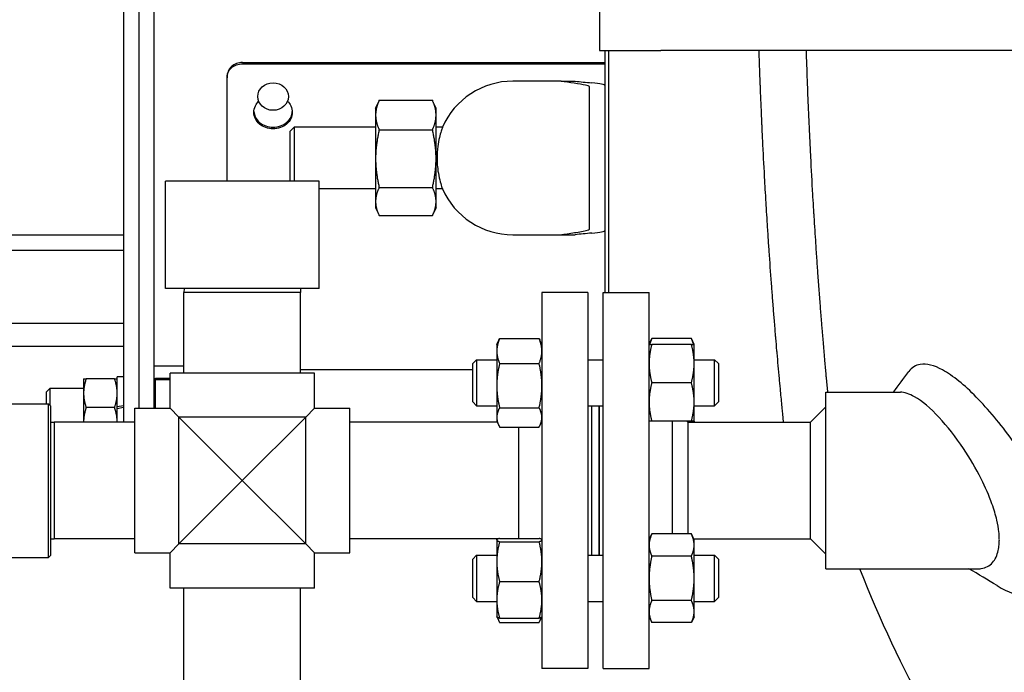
# Model space of a CAD drawing. Header units: inches. Extents: x 18 to 846, y -67 to 561.
# Tile 313 of 656: x 307 to 323, y 462 to 473. Entities that reach past the tile are written whole.
import ezdxf

# ---------------------------------------------------------------- set-up
doc = ezdxf.new("R2010")
doc.units = ezdxf.units.IN
doc.header["$LTSCALE"] = 24
doc.header["$MEASUREMENT"] = 0
doc.layers.add('Dimension (ANSI)', color=7, linetype='Continuous', lineweight=25)
doc.layers.add('Visible (ANSI)', color=7, linetype='Continuous', lineweight=30)
doc.styles.add('Note Text (ANSI)', font='tahoma.ttf')
doc.dimstyles.new('SB Fraction-16 (ANSI)', dxfattribs={"dimscale": 24, "dimtxt": 0.125, "dimasz": 0.098425, "dimexe": 0.125, "dimexo": 0.0625, "dimgap": 0.031496, "dimtad": 0, "dimtih": 1, "dimtoh": 1, "dimdec": 4, "dimrnd": 1e-08, "dimzin": 0, "dimdsep": 46, "dimlunit": 5, "dimtxsty": 'Note Text (ANSI)', "dimcen": 0.09, "dimdle": 0.393701, "dimclrd": 256, "dimclre": 256, "dimclrt": 256, "dimadec": 0, "dimazin": 3, "dimtfac": 0.96, "dimtofl": 0, "dimtmove": 0, "dimatfit": 3, "dimfxl": 1, "dimfrac": 2, "dimtolj": 1, "dimtzin": 12, "dimlwd": -1, "dimlwe": -1, "dimarcsym": 0})

# ---------------------------------------------------------------- blocks, each defined once
blk = doc.blocks.new('*D18')
at = {"layer": 'Defpoints', "color": 0, "transparency": 16777216}
for p in [(331.678, 544.007), (242.86, 406.007), (331.678, 406.007)]:
    blk.add_point(p, dxfattribs=at)
at = {"layer": 'Dimension (ANSI)', "transparency": 16777216}
for p, q in [((330.178, 544.007), (239.86, 544.007)), ((242.86, 541.645), (242.86, 486.331)), ((242.86, 408.369), (242.86, 481.682)), ((330.178, 406.007), (239.86, 406.007))]:
    blk.add_line(p, q, dxfattribs=at)
for points in [[(242.466, 541.645), (243.253, 541.645), (242.86, 544.007)], [(242.466, 408.369), (243.253, 408.369), (242.86, 406.007)]]:
    blk.add_solid(points, dxfattribs=at)
at = {"layer": 'Dimension (ANSI)', "transparency": 16777216, "insert": (239.783, 485.575), "char_height": 3, "attachment_point": 1, "style": 'Note Text (ANSI)'}
blk.add_mtext('\\A1;138', dxfattribs=at)

msp = doc.modelspace()

# ---------------------------------------------------------------- linework, layer by layer
at = {"layer": 'Visible (ANSI)'}
for p, q in [((308.80343, 484.05673), (308.80343, 465.95673)), ((309.30343, 466.18223), (309.30343, 483.83123)), ((309.05343, 475.00684), (309.05343, 466.18223)), ((316.55343, 473.00673), (316.55343, 472.00673)), ((316.55343, 472.00673), (317.55343, 472.00673)), ((316.64458, 472.00673), (316.64458, 468.06676)), ((316.70708, 468.06676), (316.70708, 472.00673)), ((327.55343, 472.00673), (317.55343, 472.00673)), ((310.74143, 471.80985), (316.64458, 471.80985)), ((310.74143, 471.79013), (316.64458, 471.79013)), ((310.49143, 471.5807), (310.49143, 471.56093)), ((310.49143, 469.88173), (310.49143, 471.56093)), ((315.39458, 471.50673), (315.14458, 471.50673)), ((315.93152, 471.50673), (315.39458, 471.50673)), ((315.93152, 471.50673), (316.15784, 471.50673)), ((316.39458, 471.06972), (316.39458, 471.40968)), ((312.91058, 471.06923), (312.96596, 471.18799)), ((312.96919, 471.19484), (313.83597, 471.19484)), ((313.89458, 471.06923), (313.83921, 471.18799)), ((312.91058, 471.06923), (312.91058, 470.95501)), ((313.89458, 470.95501), (313.89458, 471.06923)), ((316.39458, 469.44374), (316.39458, 471.06972)), ((312.91058, 470.95501), (312.91058, 470.24612)), ((313.89458, 470.24612), (313.89458, 470.95501)), ((311.51958, 470.69423), (311.58208, 470.75673)), ((311.51958, 469.88173), (311.51958, 470.69423)), ((311.58208, 470.75673), (311.58208, 469.88173)), ((312.91058, 470.75673), (311.58208, 470.75673)), ((312.96919, 470.71518), (313.83597, 470.71518)), ((313.99894, 470.75673), (313.89458, 470.75673)), ((312.91058, 470.24612), (312.91058, 469.54784)), ((313.89458, 469.54784), (313.89458, 470.24612)), ((311.99013, 469.88173), (309.49013, 469.88173)), ((309.49013, 468.13173), (309.49013, 469.88173)), ((311.99013, 468.13173), (311.99013, 469.88173)), ((312.91058, 469.75673), (311.99013, 469.75673)), ((312.96919, 469.77707), (313.83597, 469.77707)), ((313.99894, 469.75673), (313.89458, 469.75673)), ((312.91058, 469.54784), (312.91058, 469.44423)), ((313.89458, 469.44423), (313.89458, 469.54784)), ((312.91058, 469.44423), (312.96596, 469.32548)), ((313.89458, 469.44423), (313.83921, 469.32548)), ((316.39458, 469.10378), (316.39458, 469.44374)), ((312.96919, 469.31862), (313.83597, 469.31862)), ((294.08243, 469.00683), (308.80343, 469.00683)), ((294.08243, 469.00683), (308.80343, 469.00683)), ((315.14458, 469.00673), (315.39458, 469.00673)), ((315.39458, 469.00673), (315.93152, 469.00673)), ((315.93152, 469.00673), (316.15784, 469.00673)), ((292.69931, 468.75683), (308.80343, 468.75683)), ((311.99013, 468.13173), (309.49013, 468.13173)), ((309.79176, 468.13173), (309.79013, 468.06923)), ((311.68849, 468.13173), (311.69013, 468.06923)), ((311.69013, 468.06923), (309.79013, 468.06923)), ((309.79013, 466.75673), (309.79013, 468.06923)), ((311.69013, 466.75673), (311.69013, 468.06923)), ((315.61763, 468.06673), (315.61763, 461.94673)), ((316.36763, 468.06673), (315.61763, 468.06673)), ((316.36763, 468.06673), (316.36763, 461.94673)), ((316.61263, 461.94673), (316.61263, 468.06673)), ((316.61263, 468.06673), (317.36263, 468.06673)), ((317.36263, 461.94673), (317.36263, 468.06673)), ((305.99093, 467.56933), (308.80343, 467.56933)), ((314.88363, 467.22272), (314.91566, 467.29141)), ((314.92871, 467.31739), (315.57254, 467.31739)), ((315.61763, 467.22272), (315.58559, 467.29141)), ((317.36263, 467.22272), (317.40771, 467.31941)), ((318.05154, 467.31941), (317.40771, 467.31941)), ((318.09663, 467.22272), (318.05154, 467.31941)), ((305.99093, 467.19433), (308.80343, 467.19433)), ((314.88363, 467.22272), (314.88363, 467.11411)), ((318.05154, 467.22272), (317.40771, 467.22272)), ((318.09663, 466.91022), (318.09663, 467.22272)), ((314.49263, 466.91022), (314.55513, 466.97272)), ((314.55513, 466.97272), (314.55513, 466.22272)), ((314.55513, 466.97272), (314.88363, 466.97272)), ((314.88363, 467.11411), (314.88363, 466.551)), ((316.36763, 466.97272), (316.61263, 466.97272)), ((318.09663, 466.97272), (318.43013, 466.97272)), ((318.43013, 466.22272), (318.43013, 466.97272)), ((318.49263, 466.91022), (318.43013, 466.97272)), ((309.30343, 466.87222), (309.79013, 466.87222)), ((311.69013, 466.81242), (314.49263, 466.81242)), ((314.49263, 466.28522), (314.49263, 466.91022)), ((314.92871, 466.91084), (315.57254, 466.91084)), ((318.09663, 466.28522), (318.09663, 466.91022)), ((318.49263, 466.91022), (318.49263, 466.28522)), ((308.15643, 466.66308), (308.15643, 466.42871)), ((308.66156, 466.66308), (308.1983, 466.66308)), ((308.70343, 466.20683), (308.70343, 466.69433)), ((308.80343, 466.69433), (308.70343, 466.69433)), ((309.32843, 466.65367), (309.32843, 466.67196)), ((309.32843, 466.67196), (309.56463, 466.67196)), ((309.32843, 466.65367), (309.56463, 466.65367)), ((309.32843, 466.18223), (309.32843, 466.65367)), ((311.91563, 466.75673), (309.56463, 466.75673)), ((309.56463, 466.18223), (309.56463, 466.75673)), ((311.91563, 466.18223), (311.91563, 466.75673)), ((307.55343, 466.45273), (307.60753, 466.50683)), ((307.60753, 466.50683), (307.60753, 466.23307)), ((308.15643, 466.50683), (307.60753, 466.50683)), ((309.32843, 466.61621), (309.30343, 466.61621)), ((314.88363, 466.551), (314.88363, 466.03461)), ((318.05154, 466.59772), (317.40771, 466.59772)), ((307.55343, 466.25673), (307.55343, 466.45273)), ((308.15643, 466.42871), (308.15643, 465.95996)), ((320.24013, 463.56923), (320.24013, 466.44423)), ((320.24013, 466.44423), (321.45342, 466.44423)), ((304.52138, 466.25673), (307.58388, 466.25673)), ((307.58388, 463.75673), (307.58388, 466.25673)), ((307.61513, 466.22548), (307.58388, 466.25673)), ((307.61513, 466.22548), (307.61513, 463.78798)), ((308.66156, 466.19433), (308.1983, 466.19433)), ((308.80343, 466.22447), (308.70343, 466.20683)), ((308.70343, 466.18183), (308.70343, 466.20683)), ((308.70343, 466.18183), (308.80343, 466.19947)), ((308.70343, 465.95673), (308.70343, 466.18183)), ((308.99013, 463.83123), (308.99013, 466.18223)), ((308.99013, 466.18223), (309.56463, 466.18223)), ((309.56463, 466.18223), (309.70813, 466.03873)), ((311.77213, 466.03873), (311.91563, 466.18223)), ((311.91563, 466.18223), (312.49013, 466.18223)), ((312.49013, 463.83123), (312.49013, 466.18223)), ((314.49263, 466.28522), (314.55513, 466.22272)), ((314.55513, 466.22272), (314.88363, 466.22272)), ((314.92871, 466.19117), (315.57254, 466.19117)), ((316.36763, 466.22272), (316.61263, 466.22272)), ((316.42763, 466.22272), (316.42763, 463.79074)), ((316.54763, 466.22272), (316.54763, 463.79074)), ((316.55263, 463.79074), (316.55263, 466.22272)), ((318.09663, 465.97272), (318.09663, 466.28522)), ((318.09663, 466.22272), (318.43013, 466.22272)), ((318.49263, 466.28522), (318.43013, 466.22272)), ((319.99013, 465.95673), (320.24013, 466.20673)), ((311.77213, 466.03873), (309.70813, 466.03873)), ((309.70813, 466.03873), (310.74013, 465.00673)), ((309.70813, 463.97473), (309.70813, 466.03873)), ((310.74013, 465.00673), (311.77213, 466.03873)), ((311.77213, 463.97473), (311.77213, 466.03873)), ((314.88363, 466.03461), (314.88363, 465.97272)), ((307.61513, 465.95509), (307.67763, 465.95673)), ((307.67763, 465.95673), (307.67763, 464.05673)), ((308.99013, 465.95673), (307.67763, 465.95673)), ((308.15643, 465.95996), (308.15643, 465.95673)), ((314.89108, 465.95673), (312.49013, 465.95673)), ((314.88363, 465.97272), (314.91566, 465.90403)), ((314.92871, 465.87805), (315.57254, 465.87805)), ((315.23763, 465.87805), (315.23763, 464.06596)), ((315.61763, 465.97272), (315.58559, 465.90403)), ((318.05154, 465.97272), (317.40771, 465.97272)), ((317.74263, 464.13743), (317.74263, 465.97272)), ((317.99263, 465.95673), (317.97664, 465.97272)), ((317.99263, 465.95673), (319.99013, 465.95673)), ((317.99263, 465.95673), (317.99263, 465.00673)), ((318.09663, 465.97272), (318.08917, 465.95673)), ((319.99013, 465.00673), (319.99013, 465.95673)), ((310.74013, 465.00673), (309.70813, 463.97473)), ((311.77213, 463.97473), (310.74013, 465.00673)), ((317.99263, 465.00673), (317.99263, 464.13743)), ((319.99013, 464.05673), (319.99013, 465.00673)), ((317.36263, 464.04074), (317.40771, 464.13743)), ((318.05154, 464.13743), (317.40771, 464.13743)), ((318.09663, 464.04074), (318.05154, 464.13743)), ((307.61513, 464.05837), (307.67763, 464.05673)), ((308.99013, 464.05673), (307.67763, 464.05673)), ((309.70813, 463.97473), (309.56463, 463.83123)), ((311.77213, 463.97473), (309.70813, 463.97473)), ((311.91563, 463.83123), (311.77213, 463.97473)), ((314.90393, 464.05673), (312.49013, 464.05673)), ((314.88363, 464.04074), (314.88444, 464.04249)), ((314.88363, 464.04074), (314.88363, 464.03899)), ((314.88363, 464.03899), (314.88363, 463.68691)), ((314.88444, 464.04249), (314.89108, 464.05673)), ((314.92871, 464.06596), (315.57254, 464.06596)), ((314.92871, 464.01202), (315.57254, 464.01202)), ((315.61763, 464.04074), (315.61681, 464.04249)), ((318.08917, 464.05673), (319.99013, 464.05673)), ((318.09663, 463.95701), (318.09663, 464.04074)), ((318.09663, 463.41574), (318.09663, 463.95701)), ((319.99013, 464.05673), (320.24013, 463.80673)), ((304.52138, 463.75673), (307.58388, 463.75673)), ((307.61513, 463.78798), (307.58388, 463.75673)), ((308.99013, 463.83123), (309.56463, 463.83123)), ((309.56463, 463.25673), (309.56463, 463.83123)), ((311.91563, 463.25673), (311.91563, 463.83123)), ((311.91563, 463.83123), (312.49013, 463.83123)), ((314.49263, 463.72824), (314.55513, 463.79074)), ((314.55513, 463.79074), (314.55513, 463.04074)), ((314.55513, 463.79074), (314.88363, 463.79074)), ((316.36763, 463.79074), (316.61263, 463.79074)), ((318.05154, 463.77658), (317.40771, 463.77658)), ((318.09663, 463.79074), (318.43013, 463.79074)), ((318.43013, 463.04074), (318.43013, 463.79074)), ((318.49263, 463.72824), (318.43013, 463.79074)), ((314.49263, 463.10324), (314.49263, 463.72824)), ((314.88363, 463.68691), (314.88363, 463.06366)), ((318.49263, 463.72824), (318.49263, 463.10324)), ((320.24013, 463.56923), (322.71235, 463.56923)), ((314.92871, 463.3618), (315.57254, 463.3618)), ((318.09663, 462.87447), (318.09663, 463.41574)), ((311.91563, 463.25673), (309.56463, 463.25673)), ((309.79013, 460.84293), (309.79013, 463.25673)), ((311.69013, 460.85577), (311.69013, 463.25673)), ((314.49263, 463.10324), (314.55513, 463.04074)), ((314.55513, 463.04074), (314.88363, 463.04074)), ((314.88363, 463.06366), (314.88363, 462.79074)), ((316.36763, 463.04074), (316.61263, 463.04074)), ((318.05154, 463.0549), (317.40771, 463.0549)), ((318.09663, 463.04074), (318.43013, 463.04074)), ((318.49263, 463.10324), (318.43013, 463.04074)), ((314.88363, 462.79074), (314.88444, 462.78899)), ((315.61763, 462.79074), (315.61681, 462.78899)), ((317.36263, 462.79074), (317.40771, 462.69405)), ((318.09663, 462.79074), (318.05154, 462.69405)), ((318.09663, 462.79074), (318.09663, 462.87447)), ((314.88444, 462.78899), (314.91566, 462.72205)), ((314.92871, 462.76552), (315.57254, 462.76552)), ((314.92871, 462.69607), (315.57254, 462.69607)), ((315.61681, 462.78899), (315.58559, 462.72205)), ((318.05154, 462.69405), (317.40771, 462.69405)), ((316.36763, 461.94673), (315.61763, 461.94673)), ((316.61263, 461.94673), (317.36263, 461.94673))]:
    msp.add_line(p, q, dxfattribs=at)
for start, end in [(90, 156.421822), (203.578178, 270)]:
    msp.add_arc((315.14458, 470.25673), 1.25, start, end, dxfattribs=at)
msp.add_ellipse((311.24143, 471.25553), major_axis=(-0.25, 0), ratio=0.89408182, dxfattribs=at)
for centre, major_axis, start_param, end_param in [((325.04458, 471.68663), (-9.65, 0), 0.40039701, 0.46748636), ((314.64458, 471.43553), (2, 0), 0, 0.46748636), ((314.64458, 469.07793), (-2, 0), 2.67410629, 3.14159265), ((325.04458, 468.82683), (9.65, 0), 2.67410629, 2.74119564)]:
    msp.add_ellipse(centre, major_axis=major_axis, ratio=0.04782887, start_param=start_param, end_param=end_param, dxfattribs=at)
for points, knots in [([(319.1485, 472.00673), (319.15067, 471.93956), (319.15291, 471.87254), (319.15522, 471.80569), (319.1555, 471.79746), (319.15579, 471.78924), (319.15607, 471.78102), (319.15966, 471.67803), (319.1634, 471.57544), (319.1673, 471.47332), (319.16764, 471.46433), (319.16798, 471.45534), (319.16833, 471.44636), (319.1685, 471.4419), (319.16867, 471.43744), (319.16884, 471.43299), (319.17475, 471.27992), (319.181, 471.1279), (319.18758, 470.97709), (319.18984, 470.92509), (319.19215, 470.87321), (319.19449, 470.82148), (319.19497, 470.81091), (319.19545, 470.80035), (319.19593, 470.7898), (319.20032, 470.69362), (319.20484, 470.59793), (319.20948, 470.50279), (319.21003, 470.49164), (319.21057, 470.48049), (319.21112, 470.46936), (319.22088, 470.27092), (319.23117, 470.0749), (319.24192, 469.88181), (319.24258, 469.86991), (319.24325, 469.85803), (319.24391, 469.84615), (319.24776, 469.77758), (319.25166, 469.70938), (319.25562, 469.64157), (319.25681, 469.62111), (319.25801, 469.60068), (319.25921, 469.58029), (319.25993, 469.56809), (319.26065, 469.55591), (319.26138, 469.54373), (319.2698, 469.40196), (319.27846, 469.26199), (319.28731, 469.12411), (319.29003, 469.08158), (319.29278, 469.03922), (319.29555, 468.99704), (319.29639, 468.98416), (319.29724, 468.97129), (319.29809, 468.95843), (319.30347, 468.87693), (319.30891, 468.79612), (319.31441, 468.71606), (319.31531, 468.70305), (319.3162, 468.69006), (319.3171, 468.6771), (319.32935, 468.49997), (319.34188, 468.32663), (319.35455, 468.15778), (319.35551, 468.14504), (319.35647, 468.13232), (319.35743, 468.11962), (319.36348, 468.03953), (319.36956, 467.96047), (319.37565, 467.88251), (319.37663, 467.87001), (319.37761, 467.85754), (319.37859, 467.84509), (319.38472, 467.76713), (319.39087, 467.69028), (319.39702, 467.61464), (319.40049, 467.57195), (319.40396, 467.52965), (319.40743, 467.48774), (319.41091, 467.44565), (319.41439, 467.40391), (319.41788, 467.36255), (319.41889, 467.35051), (319.4199, 467.3385), (319.42092, 467.32653), (319.42687, 467.25613), (319.43282, 467.18682), (319.43875, 467.11871), (319.43976, 467.10717), (319.44076, 467.09567), (319.44176, 467.08421), (319.44794, 467.01348), (319.45409, 466.94412), (319.4602, 466.87621), (319.46666, 466.80428), (319.47306, 466.73398), (319.47939, 466.66542), (319.48032, 466.65537), (319.48125, 466.64536), (319.48217, 466.63539), (319.48782, 466.57443), (319.4934, 466.51487), (319.49891, 466.45679), (319.49978, 466.44753), (319.50066, 466.43831), (319.50153, 466.42912), (319.50993, 466.34077), (319.51814, 466.25592), (319.52609, 466.17478), (319.52933, 466.14179), (319.53253, 466.10937), (319.53568, 466.07756), (319.53646, 466.06977), (319.53723, 466.06201), (319.53799, 466.05429), (319.5413, 466.0211), (319.54455, 465.98857), (319.54776, 465.95673)], [0.016991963, 0.016991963, 0.016991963, 0.016991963, 0.020610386, 0.020610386, 0.020610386, 0.021055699, 0.021055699, 0.021055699, 0.026633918, 0.026633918, 0.026633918, 0.027125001, 0.027125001, 0.027125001, 0.027368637, 0.027368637, 0.027368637, 0.035739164, 0.035739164, 0.035739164, 0.038625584, 0.038625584, 0.038625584, 0.039215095, 0.039215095, 0.039215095, 0.044587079, 0.044587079, 0.044587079, 0.045216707, 0.045216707, 0.045216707, 0.056436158, 0.056436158, 0.056436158, 0.057127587, 0.057127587, 0.057127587, 0.061119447, 0.061119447, 0.061119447, 0.062324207, 0.062324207, 0.062324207, 0.063044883, 0.063044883, 0.063044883, 0.071439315, 0.071439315, 0.071439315, 0.074028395, 0.074028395, 0.074028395, 0.074819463, 0.074819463, 0.074819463, 0.079835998, 0.079835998, 0.079835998, 0.080651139, 0.080651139, 0.080651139, 0.091784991, 0.091784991, 0.091784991, 0.092625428, 0.092625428, 0.092625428, 0.097928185, 0.097928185, 0.097928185, 0.098778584, 0.098778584, 0.098778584, 0.104106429, 0.104106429, 0.104106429, 0.107112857, 0.107112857, 0.107112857, 0.110131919, 0.110131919, 0.110131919, 0.111010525, 0.111010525, 0.111010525, 0.116174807, 0.116174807, 0.116174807, 0.117049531, 0.117049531, 0.117049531, 0.122445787, 0.122445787, 0.122445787, 0.128162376, 0.128162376, 0.128162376, 0.128999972, 0.128999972, 0.128999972, 0.134121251, 0.134121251, 0.134121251, 0.134937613, 0.134937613, 0.134937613, 0.142791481, 0.142791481, 0.142791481, 0.145985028, 0.145985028, 0.145985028, 0.146767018, 0.146767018, 0.146767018, 0.150129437, 0.150129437, 0.150129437, 0.150129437]), ([(319.91858, 472.00673), (319.92213, 471.89602), (319.92587, 471.78566), (319.92979, 471.67572), (319.9301, 471.66714), (319.93041, 471.65856), (319.93071, 471.64998), (319.93458, 471.5425), (319.93862, 471.43543), (319.94282, 471.32882), (319.94319, 471.31943), (319.94356, 471.31005), (319.94393, 471.30067), (319.94412, 471.29602), (319.9443, 471.29137), (319.94449, 471.28672), (319.95086, 471.12692), (319.95761, 470.96818), (319.96471, 470.81068), (319.96715, 470.75637), (319.96964, 470.70216), (319.97218, 470.64805), (319.97269, 470.637), (319.97321, 470.62595), (319.97373, 470.61491), (319.97848, 470.5143), (319.98338, 470.41407), (319.98842, 470.3143), (319.98901, 470.30261), (319.9896, 470.29092), (319.99019, 470.27924), (320.00078, 470.07111), (320.01197, 469.86507), (320.02369, 469.66184), (320.02441, 469.64932), (320.02513, 469.6368), (320.02586, 469.6243), (320.03005, 469.55212), (320.03431, 469.48029), (320.03862, 469.40887), (320.03993, 469.38731), (320.04123, 469.36579), (320.04255, 469.34431), (320.04333, 469.33146), (320.04412, 469.31862), (320.04491, 469.3058), (320.05411, 469.15643), (320.06357, 469.0089), (320.07323, 468.86355), (320.07621, 468.81872), (320.07922, 468.77403), (320.08225, 468.72949), (320.08317, 468.71588), (320.0841, 468.70229), (320.08503, 468.68871), (320.09093, 468.60259), (320.09691, 468.51705), (320.10296, 468.43219), (320.10394, 468.4184), (320.10493, 468.40463), (320.10592, 468.39088), (320.1194, 468.20303), (320.13323, 468.01862), (320.14728, 467.83863), (320.14833, 467.82505), (320.1494, 467.81149), (320.15046, 467.79795), (320.15716, 467.71255), (320.1639, 467.62817), (320.17068, 467.54492), (320.17176, 467.53157), (320.17285, 467.51825), (320.17394, 467.50495), (320.18075, 467.42167), (320.18758, 467.33954), (320.19443, 467.25866), (320.19829, 467.21302), (320.20215, 467.16778), (320.20601, 467.12295), (320.20989, 467.07793), (320.21378, 467.03322), (320.21767, 466.98885), (320.2188, 466.97594), (320.21994, 466.96305), (320.22107, 466.95019), (320.22773, 466.87463), (320.2344, 466.80006), (320.24106, 466.7266), (320.24219, 466.71416), (320.24332, 466.70175), (320.24444, 466.68938), (320.2514, 466.61305), (320.25834, 466.53805), (320.26523, 466.46452), (320.26586, 466.45774), (320.2665, 466.45098), (320.26713, 466.44423)], [0.01490759, 0.01490759, 0.01490759, 0.01490759, 0.020610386, 0.020610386, 0.020610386, 0.021055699, 0.021055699, 0.021055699, 0.026633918, 0.026633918, 0.026633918, 0.027125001, 0.027125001, 0.027125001, 0.027368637, 0.027368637, 0.027368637, 0.035739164, 0.035739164, 0.035739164, 0.038625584, 0.038625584, 0.038625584, 0.039215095, 0.039215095, 0.039215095, 0.044587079, 0.044587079, 0.044587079, 0.045216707, 0.045216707, 0.045216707, 0.056436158, 0.056436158, 0.056436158, 0.057127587, 0.057127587, 0.057127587, 0.061119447, 0.061119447, 0.061119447, 0.062324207, 0.062324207, 0.062324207, 0.063044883, 0.063044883, 0.063044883, 0.071439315, 0.071439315, 0.071439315, 0.074028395, 0.074028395, 0.074028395, 0.074819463, 0.074819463, 0.074819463, 0.079835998, 0.079835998, 0.079835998, 0.080651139, 0.080651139, 0.080651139, 0.091784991, 0.091784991, 0.091784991, 0.092625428, 0.092625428, 0.092625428, 0.097928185, 0.097928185, 0.097928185, 0.098778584, 0.098778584, 0.098778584, 0.104106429, 0.104106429, 0.104106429, 0.107112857, 0.107112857, 0.107112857, 0.110131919, 0.110131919, 0.110131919, 0.111010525, 0.111010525, 0.111010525, 0.116174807, 0.116174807, 0.116174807, 0.117049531, 0.117049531, 0.117049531, 0.122445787, 0.122445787, 0.122445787, 0.122943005, 0.122943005, 0.122943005, 0.122943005]), ([(310.74143, 471.80985), (310.71005, 471.80985), (310.67658, 471.80407), (310.61503, 471.7806), (310.58694, 471.76292), (310.5425, 471.72215), (310.52323, 471.69631), (310.49769, 471.63988), (310.49143, 471.60929), (310.49143, 471.5807)], [-1.918454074, -1.918454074, -1.918454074, -1.918454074, -1.679332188, -1.679332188, -1.440210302, -1.440210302, -1.20003556, -1.20003556, -0.959860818, -0.959860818, -0.959860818, -0.959860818]), ([(310.49143, 471.56093), (310.49143, 471.58952), (310.49769, 471.62012), (310.52323, 471.67656), (310.5425, 471.70241), (310.58694, 471.74319), (310.61503, 471.76087), (310.67658, 471.78435), (310.71005, 471.79013), (310.74143, 471.79013)], [0.959815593, 0.959815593, 0.959815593, 0.959815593, 1.199976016, 1.199976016, 1.440136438, 1.440136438, 1.679259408, 1.679259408, 1.918382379, 1.918382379, 1.918382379, 1.918382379]), ([(316.39272, 471.41819), (316.38604, 471.42575), (316.36189, 471.43331), (316.2356, 471.46158), (316.06072, 471.48359), (315.93152, 471.50673)], [0.22095062, 0.22095062, 0.22095062, 0.22095062, 1.4278888, 1.4278888, 4.83429221, 4.83429221, 4.83429221, 4.83429221]), ([(311.47685, 471.18036), (311.49847, 471.15836), (311.51705, 471.13242), (311.5461, 471.07071), (311.55393, 471.03403), (311.55393, 470.96551), (311.54608, 470.9291), (311.51419, 470.86238), (311.49015, 470.83206), (311.43467, 470.78429), (311.39955, 470.76365), (311.32256, 470.7363), (311.28069, 470.72959), (311.20219, 470.72959), (311.16034, 470.73629), (311.08338, 470.76362), (311.04827, 470.78424), (310.99277, 470.83199), (310.9687, 470.86232), (310.93678, 470.92907), (310.92893, 470.96549), (310.92893, 471.03403), (310.93676, 471.07072), (310.96581, 471.13243), (310.98439, 471.15836), (311.00601, 471.18036)], [0.65128511, 0.65128511, 0.65128511, 0.65128511, 0.89715334, 0.89715334, 1.19629877, 1.19629877, 1.49571824, 1.49571824, 1.79513771, 1.79513771, 2.09432238, 2.09432238, 2.39350705, 2.39350705, 2.69253722, 2.69253722, 2.99156739, 2.99156739, 3.29114134, 3.29114134, 3.59071529, 3.59071529, 3.88987593, 3.88987593, 4.13572965, 4.13572965, 4.13572965, 4.13572965]), ([(310.92932, 471.0132), (310.9311, 470.98295), (310.93885, 470.95158), (310.9687, 470.88916), (310.99277, 470.85884), (311.04827, 470.81111), (311.08338, 470.79049), (311.16034, 470.76317), (311.20219, 470.75647), (311.28069, 470.75647), (311.32256, 470.76318), (311.39955, 470.79052), (311.43467, 470.81116), (311.49015, 470.85891), (311.51419, 470.88923), (311.54402, 470.95162), (311.55176, 470.98296), (311.55353, 471.0132)], [-3.55201434, -3.55201434, -3.55201434, -3.55201434, -3.29117386, -3.29117386, -2.99159134, -2.99159134, -2.69256064, -2.69256064, -2.39352995, -2.39352995, -2.09434246, -2.09434246, -1.79515498, -1.79515498, -1.49572923, -1.49572923, -1.23504519, -1.23504519, -1.23504519, -1.23504519]), ([(313.99894, 470.75673), (313.99894, 470.75673), (313.99635, 470.74993), (313.98647, 470.72201), (313.97883, 470.69976), (313.96086, 470.63948), (313.95047, 470.60053), (313.9315, 470.50947), (313.92312, 470.45754), (313.91496, 470.37485), (313.91298, 470.34708), (313.91096, 470.29881), (313.91052, 470.27859), (313.91048, 470.2385), (313.91085, 470.21868), (313.91268, 470.17171), (313.91449, 470.14481), (313.92183, 470.0666), (313.92924, 470.01773), (313.94837, 469.92047), (313.9605, 469.8749), (313.98183, 469.80396), (313.9908, 469.77901), (313.99774, 469.75992), (313.99891, 469.75672), (313.99891, 469.75672)], [-8.06285876, -8.06285876, -8.06285876, -8.06285876, -7.69970356, -7.69970356, -7.3009728, -7.3009728, -6.86791992, -6.86791992, -6.42313067, -6.42313067, -6.20646758, -6.20646758, -6.05214122, -6.05214122, -5.9009195, -5.9009195, -5.6915643, -5.6915643, -5.27828854, -5.27828854, -4.78026163, -4.78026163, -4.28262045, -4.28262045, -4.03199162, -4.03199162, -4.03199162, -4.03199162]), ([(315.93152, 469.00673), (315.95317, 469.01061), (315.97619, 469.01447), (316.07771, 469.03087), (316.16222, 469.043), (316.31515, 469.06844), (316.381, 469.08199), (316.39272, 469.09527)], [17.24883005, 17.24883005, 17.24883005, 17.24883005, 17.85490991, 17.85490991, 19.83059007, 19.83059007, 22.11128903, 22.11128903, 22.11128903, 22.11128903]), ([(323.02997, 463.29645), (323.20551, 463.18849), (323.38045, 463.12458), (323.66224, 463.10398), (323.77613, 463.12469), (323.95658, 463.22913), (324.02684, 463.30513), (324.09589, 463.46293), (324.11261, 463.52173), (324.1264, 463.61362), (324.12923, 463.64107), (324.13203, 463.68889), (324.13262, 463.70871), (324.13271, 463.7489), (324.13223, 463.76922), (324.12977, 463.81912), (324.12728, 463.84902), (324.11504, 463.95501), (324.10006, 464.03373), (324.04979, 464.23211), (324.00883, 464.35292), (323.88878, 464.64977), (323.80139, 464.82583), (323.57481, 465.23004), (323.4275, 465.45564), (323.08436, 465.92815), (322.88413, 466.16724), (322.49732, 466.56003), (322.31037, 466.71412), (322.0048, 466.8816), (321.88115, 466.91553), (321.70286, 466.88568), (321.63962, 466.84693), (321.59016, 466.77985)], [4.97912051, 4.97912051, 4.97912051, 4.97912051, 7.29832528, 7.29832528, 9.04295708, 9.04295708, 10.58295771, 10.58295771, 11.34230771, 11.34230771, 11.64933529, 11.64933529, 11.85899483, 11.85899483, 12.06555588, 12.06555588, 12.35726492, 12.35726492, 13.07829009, 13.07829009, 14.11904381, 14.11904381, 15.61431676, 15.61431676, 17.65518153, 17.65518153, 20.25027461, 20.25027461, 22.83902967, 22.83902967, 24.92929235, 24.92929235, 26.42765713, 26.42765713, 26.42765713, 26.42765713]), ([(322.71236, 463.56923), (322.73175, 463.56923), (322.7507, 463.57059), (322.84112, 463.5842), (322.90511, 463.61658), (322.9982, 463.72181), (323.03035, 463.78756), (323.05469, 463.89937), (323.05922, 463.92994), (323.0637, 463.98266), (323.06472, 464.00366), (323.06533, 464.04524), (323.06501, 464.06568), (323.06291, 464.11389), (323.06071, 464.14193), (323.05079, 464.23115), (323.03971, 464.29434), (323.0046, 464.44665), (322.9777, 464.53642), (322.89699, 464.76296), (322.83697, 464.89967), (322.68293, 465.20578), (322.58425, 465.37257), (322.35306, 465.71846), (322.21763, 465.89125), (321.94551, 466.18375), (321.80887, 466.30055), (321.60026, 466.41836), (321.52217, 466.44425), (321.45342, 466.44424)], [5.13069031, 5.13069031, 5.13069031, 5.13069031, 5.44369138, 5.44369138, 6.66625494, 6.66625494, 7.71403469, 7.71403469, 8.07560497, 8.07560497, 8.30242846, 8.30242846, 8.51116041, 8.51116041, 8.78291186, 8.78291186, 9.3539207, 9.3539207, 10.11550221, 10.11550221, 11.25357307, 11.25357307, 12.73360489, 12.73360489, 14.58510949, 14.58510949, 16.53029275, 16.53029275, 17.84626489, 17.84626489, 17.84626489, 17.84626489]), ([(328.55343, 456.25673), (327.99443, 456.25673), (327.43582, 456.34679), (326.30616, 456.71073), (325.73772, 456.99769), (324.56787, 457.80392), (323.97494, 458.35258), (322.87033, 459.65075), (322.35841, 460.40054), (321.49164, 461.95404), (321.12486, 462.7352), (320.79524, 463.56923)], [0, 0, 0, 0, 0.159713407, 0.159713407, 0.331843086, 0.331843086, 0.531261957, 0.531261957, 0.730680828, 0.730680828, 0.901923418, 0.901923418, 0.901923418, 0.901923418])]:
    msp.add_open_spline(points, degree=3, knots=knots, dxfattribs=at)
for points in [[(316.39458, 471.40968), (316.39458, 471.4139), (316.394, 471.41673), (316.39272, 471.41819)], [(316.39272, 469.09527), (316.394, 469.09672), (316.39458, 469.09956), (316.39458, 469.10378)], [(321.34071, 466.44423), (321.42395, 466.5553), (321.50711, 466.66723), (321.59016, 466.77985)], [(323.02995, 463.29644), (322.87766, 463.39016), (322.72424, 463.4817), (322.5698, 463.56923)]]:
    msp.add_open_spline(points, degree=3, dxfattribs=at)
for points, weights in [([(312.96919, 471.19484), (312.91058, 471.06632), (312.91058, 470.95501)], [1, 1.0379548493, 1]), ([(312.96596, 471.18799), (312.96755, 471.1914), (312.96919, 471.19484)], [1.00199608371, 1.00102576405, 1]), ([(313.89458, 470.95501), (313.89458, 471.06632), (313.83597, 471.19484)], [1, 1.0379548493, 1]), ([(313.83597, 471.19484), (313.83761, 471.1914), (313.83921, 471.18799)], [1, 1.00102576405, 1.00199608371]), ([(312.91058, 470.95501), (312.91058, 470.84371), (312.96919, 470.71518)], [1, 1.0379548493, 1]), ([(313.83597, 470.71518), (313.89458, 470.84371), (313.89458, 470.95501)], [1, 1.0379548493, 1]), ([(312.96919, 470.71518), (312.91058, 470.46381), (312.91058, 470.24612)], [1, 1.0379548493, 1]), ([(313.89458, 470.24612), (313.89458, 470.46381), (313.83597, 470.71518)], [1, 1.0379548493, 1]), ([(312.91058, 470.24612), (312.91058, 470.02843), (312.96919, 469.77707)], [1, 1.0379548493, 1]), ([(313.83597, 469.77707), (313.89458, 470.02843), (313.89458, 470.24612)], [1, 1.0379548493, 1]), ([(312.96919, 469.77707), (312.91058, 469.65423), (312.91058, 469.54784)], [1, 1.0379548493, 1]), ([(313.89458, 469.54784), (313.89458, 469.65423), (313.83597, 469.77707)], [1, 1.0379548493, 1]), ([(312.91058, 469.54784), (312.91058, 469.44146), (312.96919, 469.31862)], [1, 1.0379548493, 1]), ([(313.83597, 469.31862), (313.89458, 469.44146), (313.89458, 469.54784)], [1, 1.0379548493, 1]), ([(314.92871, 467.31739), (314.88363, 467.20845), (314.88363, 467.11411)], [1, 1.0379548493, 1]), ([(314.91566, 467.29141), (314.9216, 467.30414), (314.92871, 467.31739)], [1.00983612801, 1.00580630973, 1]), ([(315.57254, 467.31739), (315.57966, 467.30414), (315.58559, 467.29141)], [1, 1.00580630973, 1.00983612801]), ([(315.61763, 467.11411), (315.61763, 467.20845), (315.57254, 467.31739)], [1, 1.0379548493, 1]), ([(317.40771, 467.31941), (317.38394, 467.26843), (317.37291, 467.22272)], [1, 1.01965956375, 1.01895290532]), ([(318.08635, 467.22272), (318.07531, 467.26843), (318.05154, 467.31941)], [1.01895290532, 1.01965956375, 1]), ([(317.36263, 467.22272), (317.36263, 467.22272), (317.40771, 467.22272)], [1, 1.0379548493, 1]), ([(317.40771, 467.22272), (317.36263, 467.05525), (317.36263, 466.91022)], [1, 1.0379548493, 1]), ([(318.09663, 466.91022), (318.09663, 467.05525), (318.05154, 467.22272)], [1, 1.0379548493, 1]), ([(318.05154, 467.22272), (318.09663, 467.22272), (318.09663, 467.22272)], [1, 1.0379548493, 1]), ([(314.88363, 467.11411), (314.88363, 467.01977), (314.92871, 466.91084)], [1, 1.0379548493, 1]), ([(315.57254, 466.91084), (315.61763, 467.01977), (315.61763, 467.11411)], [1, 1.0379548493, 1]), ([(314.92871, 466.91084), (314.88363, 466.718), (314.88363, 466.551)], [1, 1.0379548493, 1]), ([(315.61763, 466.551), (315.61763, 466.718), (315.57254, 466.91084)], [1, 1.0379548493, 1]), ([(317.36263, 466.91022), (317.36263, 466.76519), (317.40771, 466.59772)], [1, 1.0379548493, 1]), ([(318.05154, 466.59772), (318.09663, 466.76519), (318.09663, 466.91022)], [1, 1.0379548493, 1]), ([(308.15643, 466.66308), (308.15643, 466.66308), (308.1983, 466.66308)], [1, 1.0379548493, 1]), ([(308.1983, 466.66308), (308.15643, 466.53748), (308.15643, 466.42871)], [1, 1.0379548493, 1]), ([(308.70343, 466.42871), (308.70343, 466.53748), (308.66156, 466.66308)], [1, 1.0379548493, 1]), ([(308.66156, 466.66308), (308.70343, 466.66308), (308.70343, 466.66308)], [1, 1.0379548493, 1]), ([(314.88363, 466.551), (314.88363, 466.38401), (314.92871, 466.19117)], [1, 1.0379548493, 1]), ([(315.57254, 466.19117), (315.61763, 466.38401), (315.61763, 466.551)], [1, 1.0379548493, 1]), ([(317.40771, 466.59772), (317.36263, 466.43025), (317.36263, 466.28522)], [1, 1.0379548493, 1]), ([(318.09663, 466.28522), (318.09663, 466.43025), (318.05154, 466.59772)], [1, 1.0379548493, 1]), ([(308.15643, 466.42871), (308.15643, 466.31993), (308.1983, 466.19433)], [1, 1.0379548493, 1]), ([(308.66156, 466.19433), (308.70343, 466.31993), (308.70343, 466.42871)], [1, 1.0379548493, 1]), ([(308.1983, 466.19433), (308.15643, 466.06873), (308.15643, 465.95996)], [1, 1.0379548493, 1]), ([(308.70343, 465.95996), (308.70343, 466.06873), (308.66156, 466.19433)], [1, 1.0379548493, 1]), ([(314.92871, 466.19117), (314.88363, 466.10727), (314.88363, 466.03461)], [1, 1.0379548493, 1]), ([(315.61763, 466.03461), (315.61763, 466.10727), (315.57254, 466.19117)], [1, 1.0379548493, 1]), ([(317.36263, 466.28522), (317.36263, 466.14019), (317.40771, 465.97272)], [1, 1.0379548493, 1]), ([(318.05154, 465.97272), (318.09663, 466.14019), (318.09663, 466.28522)], [1, 1.0379548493, 1]), ([(314.88363, 466.03461), (314.88363, 465.96195), (314.92871, 465.87805)], [1, 1.0379548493, 1]), ([(315.57254, 465.87805), (315.61763, 465.96195), (315.61763, 466.03461)], [1, 1.0379548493, 1]), ([(308.15643, 465.95996), (308.15643, 465.95834), (308.15644, 465.95673)], [1, 1.00054283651, 1.00107014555]), ([(308.70342, 465.95673), (308.70343, 465.95834), (308.70343, 465.95996)], [1.00107014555, 1.00054283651, 1]), ([(317.40771, 465.97272), (317.36263, 465.97272), (317.36263, 465.97272)], [1, 1.0379548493, 1]), ([(318.09663, 465.97272), (318.09663, 465.97272), (318.05154, 465.97272)], [1, 1.0379548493, 1]), ([(318.08215, 465.95673), (318.08443, 465.96478), (318.08635, 465.97272)], [1.01858442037, 1.01907558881, 1.01895290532]), ([(317.40771, 464.13743), (317.36263, 464.04074), (317.36263, 463.95701)], [1, 1.0379548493, 1]), ([(318.09663, 463.95701), (318.09663, 464.04074), (318.05154, 464.13743)], [1, 1.0379548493, 1]), ([(314.92871, 464.06596), (314.88363, 464.05151), (314.88363, 464.03899)], [1, 1.0379548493, 1]), ([(314.88363, 464.03899), (314.88363, 464.02647), (314.92871, 464.01202)], [1, 1.0379548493, 1]), ([(314.92871, 464.01202), (314.88363, 463.83779), (314.88363, 463.68691)], [1, 1.0379548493, 1]), ([(314.90134, 464.05673), (314.90115, 464.05603), (314.90096, 464.05534)], [1.01764945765, 1.01771792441, 1.0177828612]), ([(315.61763, 464.03899), (315.61763, 464.05151), (315.57254, 464.06596)], [1, 1.0379548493, 1]), ([(315.57254, 464.01202), (315.61763, 464.02647), (315.61763, 464.03899)], [1, 1.0379548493, 1]), ([(315.61763, 463.68691), (315.61763, 463.83779), (315.57254, 464.01202)], [1, 1.0379548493, 1]), ([(317.36263, 463.95701), (317.36263, 463.87327), (317.40771, 463.77658)], [1, 1.0379548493, 1]), ([(318.05154, 463.77658), (318.09663, 463.87327), (318.09663, 463.95701)], [1, 1.0379548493, 1]), ([(317.40771, 463.77658), (317.36263, 463.58321), (317.36263, 463.41574)], [1, 1.0379548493, 1]), ([(318.09663, 463.41574), (318.09663, 463.58321), (318.05154, 463.77658)], [1, 1.0379548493, 1]), ([(314.88363, 463.68691), (314.88363, 463.53602), (314.92871, 463.3618)], [1, 1.0379548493, 1]), ([(315.57254, 463.3618), (315.61763, 463.53602), (315.61763, 463.68691)], [1, 1.0379548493, 1]), ([(314.92871, 463.3618), (314.88363, 463.20202), (314.88363, 463.06366)], [1, 1.0379548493, 1]), ([(315.61763, 463.06366), (315.61763, 463.20202), (315.57254, 463.3618)], [1, 1.0379548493, 1]), ([(317.36263, 463.41574), (317.36263, 463.24827), (317.40771, 463.0549)], [1, 1.0379548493, 1]), ([(318.05154, 463.0549), (318.09663, 463.24827), (318.09663, 463.41574)], [1, 1.0379548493, 1]), ([(314.88363, 463.06366), (314.88363, 462.92529), (314.92871, 462.76552)], [1, 1.0379548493, 1]), ([(315.57254, 462.76552), (315.61763, 462.92529), (315.61763, 463.06366)], [1, 1.0379548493, 1]), ([(317.40771, 463.0549), (317.36263, 462.95821), (317.36263, 462.87447)], [1, 1.0379548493, 1]), ([(318.09663, 462.87447), (318.09663, 462.95821), (318.05154, 463.0549)], [1, 1.0379548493, 1]), ([(317.36263, 462.87447), (317.36263, 462.79074), (317.40771, 462.69405)], [1, 1.0379548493, 1]), ([(318.05154, 462.69405), (318.09663, 462.79074), (318.09663, 462.87447)], [1, 1.0379548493, 1]), ([(314.92871, 462.76552), (314.88953, 462.77808), (314.88444, 462.78899)], [1, 1.03282122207, 1.00887854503]), ([(314.89391, 462.77997), (314.90494, 462.74031), (314.92871, 462.69607)], [1.01895290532, 1.01965956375, 1]), ([(315.61681, 462.78899), (315.61172, 462.77808), (315.57254, 462.76552)], [1.00887854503, 1.03282122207, 1]), ([(315.57254, 462.69607), (315.59631, 462.74031), (315.60735, 462.77997)], [1, 1.01965956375, 1.01895290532])]:
    msp.add_rational_spline(points, weights, degree=2, dxfattribs=at)

# ---------------------------------------------------------------- dimensions: what is measured, and where the dimension line sits
at = {"layer": 'Dimension (ANSI)'}
dim = msp.add_linear_dim(base=(242.85953, 406.00673), p1=(331.67843, 544.00673), p2=(331.67843, 406.00673), angle=90, dimstyle='SB Fraction-16 (ANSI)', override={"dimgap": 0.031496, "dimdec": 4, "dimtol": 0, "dimlim": 0, "dimtp": 0, "dimtm": 0, "dimtdec": 2, "dimatfit": 1}, dxfattribs=at)
dim.commit()
dim.dimension.update_dxf_attribs({"geometry": '*D18', "text_midpoint": (242.85953, 484.00673), "dimtype": 160})

doc.saveas('drawing.dxf')
